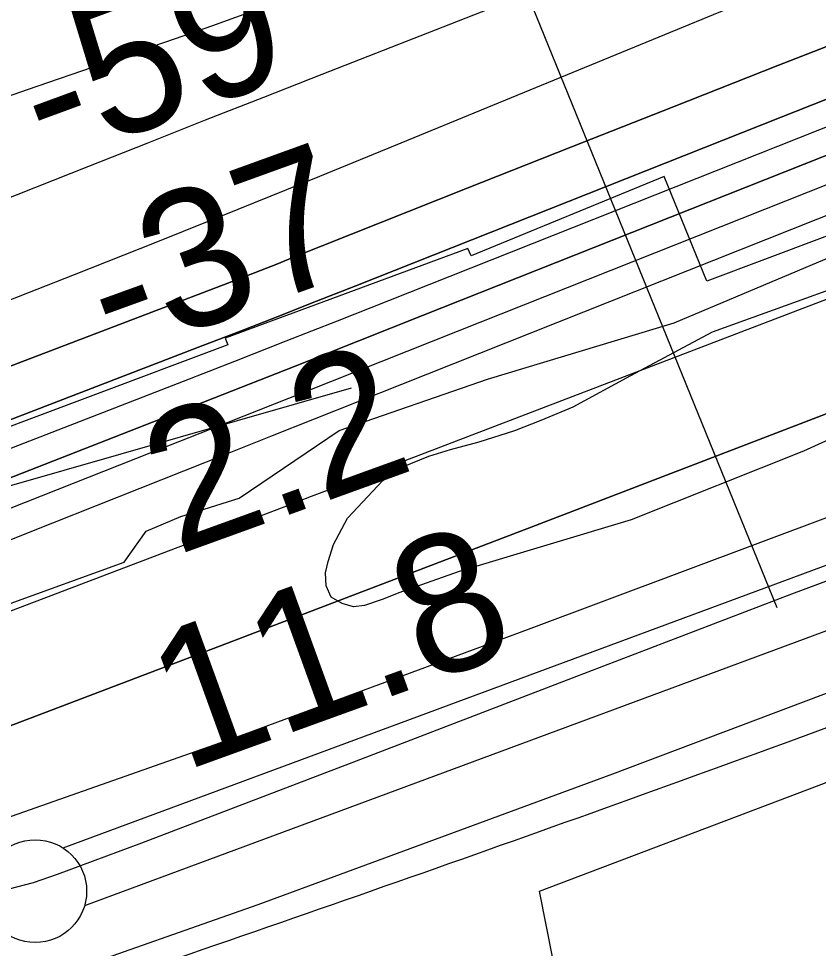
# Model space of a CAD drawing. Extents: x 3651524 to 3689615, y 505651 to 531377.
# Drawn here: x 3673183.1 to 3673571.8, y 514139.1 to 514591.3 of the extents above; entities that cross this region are included whole.
import ezdxf

# ---------------------------------------------------------------- set-up
doc = ezdxf.new("R2010")
doc.units = 0
for name, color, linetype in [('V-FLOD-BASE', 7, 'Continuous'), ('V-LEVE-TOET', 7, 'Continuous'), ('V-RIVR-EDGE', 7, 'Continuous'), ('V-RIVR-RANG', 7, 'Continuous'), ('V-ROAD-CNTR', 7, 'Continuous'), ('V-RRAP-FSHR', 7, 'Continuous'), ('V-RRAP-RVMT', 7, 'Continuous'), ('V-SITE-OTLN', 7, 'Continuous'), ('V-SITE-VEGE', 7, 'Continuous'), ('V-SURV-LINE', 7, 'Continuous'), ('V-TOPO-DPTH', 7, 'Continuous'), ('V-TOPO-MAJR', 7, 'Continuous'), ('V-TOPO-MINR', 7, 'Continuous'), ('V-TOPO-WATR', 7, 'Continuous')]:
    doc.layers.add(name, color=color, linetype=linetype)

msp = doc.modelspace()

# ---------------------------------------------------------------- linework, layer by layer
at = {"layer": 'V-FLOD-BASE'}
msp.add_lwpolyline([(3673146.537, 514159.764), (3673190.262, 514171.174), (3673201.946, 514175.145), (3673242.904, 514190.491), (3673347.393, 514230.304), (3673452.275, 514270.643), (3673558.865, 514311.513), (3673653.907, 514346.837), (3673776.121, 514392.081), (3673869.721, 514425.036), (3673952.55, 514457.568), (3674077.783, 514503.871), (3674171.772, 514539.455), (3674221.26, 514558.895)], dxfattribs=at)
at = {"layer": 'V-LEVE-TOET'}
for points in [[(3674203.635, 514579.494), (3674087.669, 514536.201), (3673949.564, 514484.276), (3673940.336, 514482.804), (3673930.172, 514485.153), (3673917.894, 514489.474), (3673903.392, 514486.535), (3673867.286, 514472.99), (3673837.504, 514461.308), (3673828.153, 514455.743), (3673815.66, 514440.543), (3673806.454, 514429.834), (3673802.772, 514425.341), (3673794.602, 514421.759), (3673704.585, 514393.042), (3673579.253, 514349.725), (3673430.736, 514294.214), (3673292.629, 514243.081), (3673153.462, 514194.189), (3673071.343, 514171.162), (3672961.808, 514140.679), (3672868.763, 514109.314), (3672804.323, 514085.146), (3672773.621, 514072.01)], [(3674202.406, 514492.595), (3674080.976, 514446.527), (3673967.667, 514403.235), (3673915.4, 514384.09), (3673796.702, 514346.159), (3673658.369, 514294.412), (3673471.833, 514223.791), (3673299.312, 514160.289), (3673201.584, 514125.821), (3673136.867, 514103.498), (3673032.699, 514075.045), (3673025.619, 514074.764), (3673018.156, 514077.711), (3673007.374, 514082.848), (3673003.175, 514083.1), (3672961.914, 514067.26), (3672931.127, 514057.217), (3672831.428, 514023.663), (3672718.931, 513971.062)]]:
    msp.add_lwpolyline(points, dxfattribs=at)
at = {"layer": 'V-RIVR-EDGE'}
msp.add_lwpolyline([(3672729.65, 514173.983), (3672782.517, 514189.461), (3672858.203, 514207.884), (3672919.457, 514216.137), (3672982.507, 514222.585), (3673026.947, 514229.078), (3673059.383, 514236.202), (3673093.063, 514261.333), (3673135.147, 514285.842), (3673177.22, 514306.149), (3673234.302, 514327.019), (3673245.145, 514342.001), (3673261.972, 514349.163), (3673290.21, 514358.098), (3673338.917, 514390.996), (3673411.018, 514416.031), (3673501.735, 514443.422), (3673605.099, 514486.99)], dxfattribs=at)
at = {"layer": 'V-RIVR-RANG'}
msp.add_line((3673551.811, 514304.674), (3673235.33, 515082.774), dxfattribs=at)
at = {"layer": 'V-ROAD-CNTR'}
msp.add_lwpolyline([(3673561.593, 514241.193), (3674152.535, 514460.139)], dxfattribs=at)
msp.add_arc((3668007.23, 529429.843), 16172.384, 288.5759577, 290.0870466, dxfattribs=at)
at = {"layer": 'V-RRAP-FSHR'}
msp.add_lwpolyline([(3672180.264, 513945.423), (3672468.387, 514033.055), (3672775.579, 514136.856), (3672905.486, 514228.792), (3673177.526, 514363.733), (3673344.857, 514411.722)], dxfattribs=at)
at = {"layer": 'V-RRAP-RVMT'}
msp.add_lwpolyline([(3673711.236, 514536.484), (3673517.531, 514463.673), (3673496.854, 514514.483), (3673403.097, 514475.952), (3673401.402, 514479.572), (3673283.473, 514435.9), (3673284.813, 514432.67), (3673148.174, 514381.403), (3673141.27, 514397.904), (3673007.797, 514350.474), (3672994.651, 514380.892), (3672940.56, 514362.287), (3672960.413, 514303.854), (3672868.636, 514266.719), (3672869.13, 514263.975), (3672871.471, 514258.438), (3672870.225, 514257.883), (3672870.4, 514256.912), (3672876.964, 514237.526), (3672750.588, 514191.464)], dxfattribs=at)
at = {"layer": 'V-SITE-OTLN'}
msp.add_lwpolyline([(3674884.886, 513586.691), (3674650.707, 513515.621), (3674434.078, 513452.967), (3674143.889, 513355.386), (3674063.067, 513326.609), (3673628.897, 513193.61), (3673436.344, 514166.883), (3674074.48, 514409.01), (3674225.471, 514470.088), (3674407.327, 514535.339), (3674600.652, 514605.747), (3674670.688, 514630.016), (3674771.109, 514669.848), (3674961.09, 514740.315)], dxfattribs=at)
at = {"layer": 'V-SITE-VEGE'}
msp.add_lwpolyline([(3673667.923, 514427.889), (3673564.651, 514380.864), (3673480.875, 514347.505), (3673397.276, 514322.431), (3673367.904, 514312.097), (3673360.215, 514308.92), (3673351.147, 514305.938), (3673345.82, 514305.136), (3673340.292, 514306.897), (3673334.957, 514309.844), (3673332.576, 514315.361), (3673332.164, 514321.675), (3673333.532, 514327.203), (3673336.076, 514335.497), (3673342.951, 514348.34), (3673360.07, 514366.733), (3673369.327, 514373.072), (3673382.537, 514378.431), (3673392.983, 514381.813), (3673406.984, 514385.401), (3673424.332, 514390.967), (3673437.147, 514395.934), (3673452.717, 514402.483), (3673480.697, 514417.747), (3673520.304, 514438.96), (3673621.038, 514475.322)], dxfattribs=at)
at = {"layer": 'V-SURV-LINE'}
for points in [[(3673204.656, 514187.935), (3674198.97, 514556.583)], [(3674209.403, 514528.455), (3673215.088, 514159.807)]]:
    msp.add_lwpolyline(points, dxfattribs=at)
msp.add_circle((3673191.145, 514166.928), 25, dxfattribs=at)
at = {"layer": 'V-TOPO-DPTH'}
for points in [[(3672651.783, 514221.387), (3672786.244, 514272.462), (3672920.651, 514323.676), (3673284.698, 514462.717), (3673292.65, 514465.773), (3673300.593, 514468.851), (3673308.523, 514471.962), (3673316.445, 514475.095), (3673401.163, 514508.803), (3673451.457, 514528.757), (3673501.777, 514548.647), (3673552.135, 514568.439), (3673602.519, 514588.165), (3674373.065, 514888.996), (3674407.128, 514902.038), (3674441.3, 514914.782), (3674475.636, 514927.079), (3674510.081, 514939.076), (3675229.443, 515184.377)], [(3675229.443, 515184.377), (3674510.081, 514939.076), (3674475.636, 514927.079), (3674441.3, 514914.782), (3674407.128, 514902.038), (3674373.065, 514888.996), (3673602.519, 514588.165), (3673552.135, 514568.439), (3673501.777, 514548.647), (3673451.457, 514528.757), (3673401.163, 514508.803), (3673316.445, 514475.095), (3673308.523, 514471.962), (3673300.593, 514468.851), (3673292.65, 514465.773), (3673284.698, 514462.717), (3672920.651, 514323.676), (3672786.244, 514272.462), (3672651.783, 514221.387)], [(3672211.767, 513951.485), (3673199.733, 514346.026), (3673220.929, 514354.485), (3673242.128, 514362.937), (3673263.331, 514371.379), (3673284.536, 514379.814), (3673305.743, 514388.245), (3673326.949, 514396.677), (3673348.155, 514405.111), (3673369.36, 514413.546), (3674419.143, 514831.185), (3674427.038, 514834.306), (3674434.941, 514837.405), (3674442.857, 514840.47), (3674450.783, 514843.512), (3674464.599, 514848.782), (3674465.625, 514849.167), (3674468.722, 514850.266), (3674484.199, 514855.509), (3674492.983, 514858.459), (3674501.777, 514861.377), (3674510.587, 514864.247), (3674519.408, 514867.087), (3675495.662, 515178.441)], [(3672469.633, 514122.417), (3673270.549, 514431.454), (3673289.69, 514438.872), (3673308.817, 514446.326), (3673327.922, 514453.835), (3673347.013, 514461.382), (3673553.743, 514543.442), (3673676.261, 514591.86), (3673798.877, 514640.028), (3673921.639, 514687.822), (3674044.498, 514735.367), (3674406.065, 514874.658), (3674428.224, 514883.039), (3674450.449, 514891.238), (3674472.773, 514899.163), (3674495.163, 514906.907), (3675040.724, 515091.857)], [(3675040.724, 515091.857), (3674495.163, 514906.907), (3674472.773, 514899.163), (3674450.449, 514891.238), (3674428.224, 514883.039), (3674406.065, 514874.658), (3674044.498, 514735.367), (3673921.639, 514687.822), (3673798.877, 514640.028), (3673676.261, 514591.86), (3673553.743, 514543.442), (3673347.013, 514461.382), (3673327.922, 514453.835), (3673308.817, 514446.326), (3673289.69, 514438.872), (3673270.549, 514431.454), (3672469.633, 514122.417)], [(3674856.372, 515004.829), (3674756.809, 514971.538), (3674657.323, 514938.017), (3674481.944, 514878.585), (3674470.229, 514874.538), (3674458.548, 514870.399), (3674446.917, 514866.122), (3674435.318, 514861.754), (3674283.769, 514803.651), (3674196.482, 514770.005), (3674109.276, 514736.15), (3674022.193, 514701.981), (3673935.192, 514667.603), (3673379.459, 514446.85), (3673348.521, 514434.587), (3673317.57, 514422.356), (3673286.601, 514410.17), (3673255.62, 514398.016), (3673068.285, 514324.685), (3672943.66, 514275.806), (3672819.078, 514226.817), (3672694.561, 514177.663)], [(3674856.372, 515004.829), (3674756.809, 514971.538), (3674657.323, 514938.017), (3674481.944, 514878.585), (3674470.229, 514874.538), (3674458.548, 514870.399), (3674446.917, 514866.122), (3674435.318, 514861.754), (3674283.769, 514803.651), (3674196.482, 514770.005), (3674109.276, 514736.15), (3674022.193, 514701.981), (3673935.192, 514667.603), (3673379.459, 514446.85), (3673348.521, 514434.587), (3673317.57, 514422.356), (3673286.601, 514410.17), (3673255.62, 514398.016), (3673068.285, 514324.685), (3672943.66, 514275.806), (3672819.078, 514226.817), (3672694.561, 514177.663)], [(3674680.155, 514918.353), (3674527.49, 514763.99), (3674504.421, 514755.988), (3674503.789, 514755.767), (3674502.528, 514755.313), (3674501.899, 514755.081), (3674492.142, 514751.442), (3674486.638, 514749.38), (3674481.139, 514747.307), (3674475.646, 514745.217), (3674470.158, 514743.116), (3673432.183, 514343.98), (3673394.474, 514329.503), (3673356.755, 514315.051), (3673319.021, 514300.639), (3673281.277, 514286.253), (3673017.36, 514185.82), (3672795.57, 514184.625)], [(3672795.57, 514184.625), (3673199.733, 514346.026), (3673220.929, 514354.485), (3673242.128, 514362.937), (3673263.331, 514371.379), (3673284.536, 514379.814), (3673305.743, 514388.245), (3673326.949, 514396.677), (3673348.155, 514405.111), (3673369.36, 514413.546), (3674419.143, 514831.185), (3674427.038, 514834.306), (3674434.941, 514837.405), (3674442.857, 514840.47), (3674450.783, 514843.512), (3674464.599, 514848.782), (3674465.625, 514849.167), (3674468.722, 514850.266), (3674484.199, 514855.509), (3674492.983, 514858.459), (3674501.777, 514861.377), (3674510.587, 514864.247), (3674519.408, 514867.087), (3674680.155, 514918.353)], [(3672149.653, 514066.449), (3672982.477, 514378.971), (3673033.878, 514398.408), (3673085.212, 514418.018), (3673136.446, 514437.887), (3673187.614, 514457.929), (3673210.163, 514466.828), (3673249.971, 514482.637), (3673289.733, 514498.561), (3673329.425, 514514.659), (3673369.07, 514530.871), (3674037.096, 514805.752)], [(3672149.653, 514066.449), (3672982.477, 514378.971), (3673033.878, 514398.408), (3673085.212, 514418.018), (3673136.446, 514437.887), (3673187.614, 514457.929), (3673210.163, 514466.828), (3673249.971, 514482.637), (3673289.733, 514498.561), (3673329.425, 514514.659), (3673369.07, 514530.871), (3674037.096, 514805.752)]]:
    msp.add_lwpolyline(points, dxfattribs=at)
at = {"layer": 'V-TOPO-MAJR'}
msp.add_lwpolyline([(3672591.446, 514271.51), (3673217.186, 514519.594), (3673245.527, 514530.813), (3673273.876, 514542.012), (3673302.236, 514553.181), (3673330.605, 514564.331), (3673519.108, 514638.301), (3673641.878, 514686.044), (3673764.838, 514733.285), (3673888.085, 514779.774), (3674011.523, 514825.761), (3674381.564, 514962.333), (3674399.187, 514968.737), (3674416.85, 514975.022), (3674434.576, 514981.13), (3674452.343, 514987.12), (3674546.1, 515018.205), (3674599.141, 515035.53), (3674652.282, 515052.539)], dxfattribs=at)
at = {"layer": 'V-TOPO-MINR'}
for points in [[(3672651.783, 514221.387), (3672786.244, 514272.462), (3672920.651, 514323.676), (3673284.698, 514462.717), (3673292.65, 514465.773), (3673300.593, 514468.851), (3673308.523, 514471.962), (3673316.445, 514475.095), (3673401.163, 514508.803), (3673451.457, 514528.757), (3673501.777, 514548.647), (3673552.135, 514568.439), (3673602.519, 514588.165), (3674373.065, 514888.996), (3674407.128, 514902.038), (3674441.3, 514914.782), (3674475.636, 514927.079), (3674510.081, 514939.076), (3675229.443, 515184.377)], [(3672469.633, 514122.417), (3673270.549, 514431.454), (3673289.69, 514438.872), (3673308.817, 514446.326), (3673327.922, 514453.835), (3673347.013, 514461.382), (3673553.743, 514543.442), (3673676.261, 514591.86), (3673798.877, 514640.028), (3673921.639, 514687.822), (3674044.498, 514735.367), (3674406.065, 514874.658), (3674428.224, 514883.039), (3674450.449, 514891.238), (3674472.773, 514899.163), (3674495.163, 514906.907), (3675040.724, 515091.857)], [(3672362.816, 513992.51), (3673312.183, 514353.899), (3673325.52, 514358.982), (3673338.855, 514364.073), (3673352.186, 514369.173), (3673365.514, 514374.281), (3673539.781, 514441.145), (3673640.29, 514479.558), (3673740.865, 514517.796), (3673841.541, 514555.771), (3673942.282, 514593.57), (3674443.951, 514781.054), (3674465.505, 514789.021), (3674487.096, 514796.885), (3674508.742, 514804.595), (3674530.426, 514812.201), (3675322.54, 515086.89)], [(3672114.11, 514151.892), (3673044.344, 514505.194), (3673079.972, 514518.529), (3673115.683, 514531.633), (3673151.52, 514544.392), (3673187.44, 514556.921), (3673224.157, 514569.529), (3673241.772, 514575.606), (3673259.375, 514581.716), (3673276.96, 514587.876), (3673294.534, 514594.07), (3673312.095, 514600.302), (3673329.648, 514606.553), (3673347.193, 514612.83), (3673364.73, 514619.126), (3674353.485, 514974.922), (3674381.08, 514984.733), (3674408.723, 514994.404), (3674436.44, 515003.863), (3674464.205, 515013.182), (3674621.047, 515065.159)], [(3672708.766, 514199.446), (3672824.94, 514244.706), (3673263.183, 514415.009), (3673288.162, 514424.748), (3673313.127, 514434.523), (3673338.07, 514444.353), (3673362.999, 514454.22), (3673701.967, 514588.808), (3673827.089, 514638.248), (3673952.319, 514687.412), (3674077.712, 514736.161), (3674203.212, 514784.632), (3674420.688, 514868.214), (3674437.568, 514874.586), (3674454.498, 514880.821), (3674471.501, 514886.851), (3674488.554, 514892.746), (3674771.42, 514988.621), (3674902.727, 515032.933)], [(3672694.561, 514177.663), (3672819.078, 514226.817), (3672943.66, 514275.806), (3673068.285, 514324.685), (3673255.62, 514398.016), (3673286.601, 514410.17), (3673317.57, 514422.356), (3673348.521, 514434.587), (3673379.459, 514446.85), (3673935.192, 514667.603), (3674022.193, 514701.981), (3674109.276, 514736.15), (3674196.482, 514770.005), (3674283.769, 514803.651), (3674435.318, 514861.754), (3674446.917, 514866.122), (3674458.548, 514870.399), (3674470.229, 514874.538), (3674481.944, 514878.585), (3674657.323, 514938.017), (3674756.809, 514971.538), (3674856.372, 515004.829)], [(3672149.653, 514066.449), (3672982.477, 514378.971), (3673033.878, 514398.408), (3673085.212, 514418.018), (3673136.446, 514437.887), (3673187.614, 514457.929), (3673210.163, 514466.828), (3673249.971, 514482.637), (3673289.733, 514498.561), (3673329.425, 514514.659), (3673369.07, 514530.871), (3674037.096, 514805.752)], [(3673017.36, 514185.82), (3673281.277, 514286.253), (3673319.021, 514300.639), (3673356.755, 514315.051), (3673394.474, 514329.503), (3673432.183, 514343.98), (3674470.158, 514743.116), (3674475.646, 514745.217), (3674481.139, 514747.307), (3674486.638, 514749.38), (3674492.142, 514751.442), (3674501.899, 514755.081), (3674502.528, 514755.313), (3674503.789, 514755.767), (3674504.421, 514755.988), (3674527.49, 514763.99)], [(3672199.752, 513964.064), (3672891.61, 514239.389), (3672963.327, 514267.891), (3673035.063, 514296.349), (3673106.824, 514324.741), (3673178.603, 514353.089), (3673247.83, 514380.392), (3673285.003, 514395.07), (3673322.168, 514409.768), (3673359.321, 514424.495), (3673396.466, 514439.243), (3674174.071, 514748.328)]]:
    msp.add_lwpolyline(points, dxfattribs=at)
at = {"layer": 'V-TOPO-WATR'}
msp.add_lwpolyline([(3672211.767, 513951.485), (3673199.733, 514346.026), (3673220.929, 514354.485), (3673242.128, 514362.937), (3673263.331, 514371.379), (3673284.536, 514379.814), (3673305.743, 514388.245), (3673326.949, 514396.677), (3673348.155, 514405.111), (3673369.36, 514413.546), (3674419.143, 514831.185), (3674427.038, 514834.306), (3674434.941, 514837.405), (3674442.857, 514840.47), (3674450.783, 514843.512), (3674464.599, 514848.782), (3674465.625, 514849.167), (3674468.722, 514850.266), (3674484.199, 514855.509), (3674492.983, 514858.459), (3674501.777, 514861.377), (3674510.587, 514864.247), (3674519.408, 514867.087), (3675495.662, 515178.441)], dxfattribs=at)

# ---------------------------------------------------------------- texts
at = {"layer": 'V-RIVR-RANG'}
for s, rotation, p in [('-59', 20.20225, (3673196.777, 514519.604)), ('-37', 19.91833, (3673229.05, 514425.358)), ('2.2', 19.91833, (3673260.128, 514330.257)), ('11.8', 19.91833, (3673263.181, 514225.001))]:
    msp.add_text(s, height=67, rotation=rotation, dxfattribs=at).set_placement(p)

doc.saveas('drawing.dxf')
